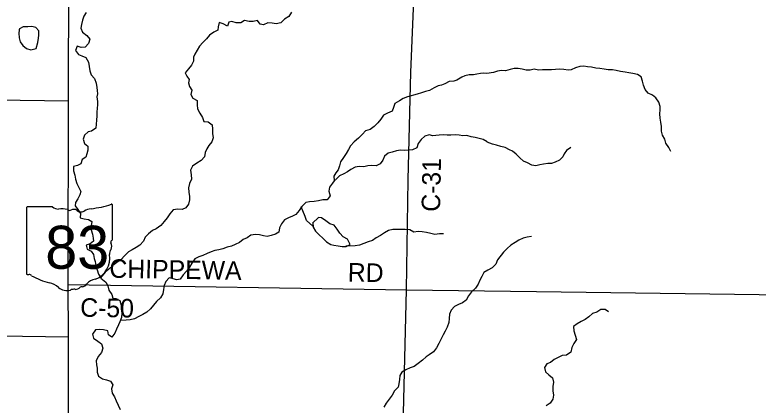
# Model space of a CAD drawing. Extents: x 1985906 to 2277390, y 930619 to 1324581.
# Drawn here: x 2098752 to 2110785, y 1119287 to 1125604 of the extents above; entities that cross this region are included whole.
import ezdxf

# ---------------------------------------------------------------- set-up
doc = ezdxf.new("R2010")
doc.units = 0
for name, color, linetype in [('GM_X_County_Road', 7, 'Continuous'), ('GM_X_County_Road_Text', 7, 'Continuous'), ('GM_X_Minor_Lake', 7, 'Continuous'), ('GM_X_Minor_River', 7, 'Continuous'), ('GM_X_State_Location', 7, 'Continuous'), ('GM_X_State_Route', 7, 'Continuous'), ('GM_X_State_Shield', 7, 'Continuous'), ('GM_X_Township_Road', 7, 'Continuous')]:
    doc.layers.add(name, color=color, linetype=linetype)

msp = doc.modelspace()

# ---------------------------------------------------------------- linework, layer by layer
at = {"layer": 'GM_X_County_Road'}
for points in [[(2105090, 1121154), (2105117, 1122932), (2105165, 1124675), (2105227, 1126229)], [(2099617, 1121238), (2105090, 1121154)], [(2104969, 1116054), (2105090, 1121154)], [(2105090, 1121154), (2107195, 1121127), (2111606, 1121065), (2112892, 1121057), (2112950, 1121051), (2112985, 1121033), (2113014, 1120998), (2113015, 1120666), (2113050, 1120627)], [(2093661, 1120479), (2093661, 1120479), (2099619, 1120394)]]:
    msp.add_lwpolyline(points, dxfattribs=at)
at = {"layer": 'GM_X_Minor_Lake'}
for points in [[(2098823, 1125362), (2098819, 1125307), (2098823, 1125234), (2098838, 1125166), (2098879, 1125106), (2098943, 1125058), (2099012, 1125039), (2099095, 1125057)], [(2098822, 1125357), (2098819, 1125307), (2098823, 1125234), (2098838, 1125166), (2098879, 1125106), (2098943, 1125058), (2099012, 1125039), (2099099, 1125058)], [(2099095, 1125058), (2099125, 1125156), (2099133, 1125227), (2099138, 1125277), (2099140, 1125343), (2099091, 1125401), (2099027, 1125417), (2098961, 1125412), (2098888, 1125408), (2098828, 1125379), (2098821, 1125356)], [(2099095, 1125057), (2099125, 1125156), (2099133, 1125227), (2099138, 1125277), (2099140, 1125343), (2099091, 1125401), (2099027, 1125417), (2098961, 1125412), (2098888, 1125408), (2098828, 1125379), (2098823, 1125362)], [(2104179, 1121887), (2104140, 1121975), (2104069, 1122012), (2104012, 1122068), (2103968, 1122136), (2103919, 1122198), (2103853, 1122222), (2103788, 1122272), (2103717, 1122321), (2103667, 1122325), (2103573, 1122234)], [(2104179, 1121885), (2104140, 1121975), (2104069, 1122012), (2104012, 1122068), (2103968, 1122136), (2103919, 1122198), (2103853, 1122222), (2103788, 1122272), (2103717, 1122321), (2103667, 1122325), (2103575, 1122237)], [(2103575, 1122238), (2103580, 1122165), (2103617, 1122101), (2103675, 1122048), (2103742, 1121986), (2103799, 1121930), (2103867, 1121888), (2103918, 1121875), (2103984, 1121863), (2104050, 1121856), (2104117, 1121856), (2104183, 1121887)], [(2103575, 1122237), (2103580, 1122165), (2103617, 1122101), (2103675, 1122048), (2103742, 1121986), (2103799, 1121930), (2103867, 1121888), (2103918, 1121875), (2103984, 1121863), (2104050, 1121856), (2104117, 1121856), (2104179, 1121885)]]:
    msp.add_lwpolyline(points, dxfattribs=at)
at = {"layer": 'GM_X_Minor_River'}
for points in [[(2099906, 1125642), (2099868, 1125583), (2099849, 1125519), (2099833, 1125449), (2099818, 1125386), (2099850, 1125322), (2099915, 1125271), (2099964, 1125211), (2099946, 1125140), (2099891, 1125080), (2099826, 1125073), (2099760, 1125099), (2099736, 1125028), (2099783, 1124964), (2099834, 1124939), (2099902, 1124913), (2099947, 1124839), (2099954, 1124769), (2099966, 1124699), (2099989, 1124635), (2100040, 1124571), (2100070, 1124499), (2100081, 1124429), (2100085, 1124377), (2100088, 1124327), (2100082, 1124276), (2100089, 1124204), (2100091, 1124154), (2100084, 1124088), (2100082, 1124035), (2100079, 1123967), (2100074, 1123899), (2100070, 1123837), (2100061, 1123770), (2099995, 1123722), (2099937, 1123709), (2099881, 1123659), (2099859, 1123590), (2099880, 1123522), (2099933, 1123478), (2099931, 1123416), (2099918, 1123352), (2099904, 1123302), (2099840, 1123261), (2099821, 1123194), (2099767, 1123168), (2099701, 1123151), (2099703, 1123081), (2099724, 1123011), (2099733, 1122943), (2099753, 1122875), (2099790, 1122811), (2099819, 1122745), (2099805, 1122693), (2099772, 1122628), (2099734, 1122566), (2099728, 1122515), (2099773, 1122451), (2099816, 1122386), (2099808, 1122319), (2099875, 1122304), (2099943, 1122292), (2100000, 1122259), (2099990, 1122190), (2099987, 1122126), (2100009, 1122054), (2100020, 1121988), (2100027, 1121938), (2099971, 1121897), (2099907, 1121876), (2099921, 1121812), (2099986, 1121779), (2100026, 1121727), (2100037, 1121661), (2100054, 1121611), (2100062, 1121545), (2100087, 1121476), (2100105, 1121408), (2100146, 1121347)], [(2103230, 1125647), (2103186, 1125577), (2103116, 1125532), (2103057, 1125477), (2102984, 1125459), (2102918, 1125470), (2102846, 1125474), (2102778, 1125441), (2102724, 1125455), (2102679, 1125511), (2102611, 1125498), (2102543, 1125496), (2102470, 1125511), (2102408, 1125476), (2102336, 1125476), (2102266, 1125497), (2102215, 1125487), (2102194, 1125419), (2102125, 1125458), (2102059, 1125478), (2102044, 1125409), (2102038, 1125357), (2101972, 1125325), (2101902, 1125274), (2101855, 1125217), (2101793, 1125157), (2101741, 1125096), (2101702, 1125033), (2101668, 1124969), (2101646, 1124919), (2101645, 1124854), (2101611, 1124792), (2101562, 1124731), (2101508, 1124667), (2101539, 1124611), (2101575, 1124557), (2101566, 1124504), (2101582, 1124444), (2101615, 1124386), (2101603, 1124316), (2101636, 1124254), (2101705, 1124215), (2101703, 1124146), (2101710, 1124080), (2101747, 1124010), (2101789, 1123944), (2101814, 1123880), (2101884, 1123871), (2101945, 1123823), (2101950, 1123755), (2101950, 1123682), (2101961, 1123614), (2101939, 1123546), (2101892, 1123487), (2101860, 1123437), (2101835, 1123377), (2101823, 1123308), (2101767, 1123248), (2101700, 1123203), (2101626, 1123152), (2101594, 1123088), (2101607, 1123016), (2101614, 1122943), (2101582, 1122875), (2101563, 1122806), (2101569, 1122736), (2101580, 1122666)], [(2109372, 1123392), (2109340, 1123456), (2109293, 1123528), (2109273, 1123594), (2109239, 1123658), (2109220, 1123723), (2109222, 1123795), (2109210, 1123867), (2109199, 1123931), (2109193, 1124001), (2109199, 1124069), (2109199, 1124120), (2109178, 1124192), (2109128, 1124258), (2109073, 1124306), (2109003, 1124334), (2108957, 1124398), (2108930, 1124466), (2108914, 1124530), (2108890, 1124598), (2108831, 1124636), (2108759, 1124656), (2108692, 1124666), (2108630, 1124676), (2108558, 1124685), (2108489, 1124705), (2108425, 1124713), (2108357, 1124713), (2108292, 1124723), (2108224, 1124733), (2108160, 1124743), (2108089, 1124756), (2108025, 1124764), (2107963, 1124774), (2107898, 1124770), (2107828, 1124746), (2107760, 1124715), (2107710, 1124711), (2107641, 1124721), (2107573, 1124723), (2107503, 1124721), (2107439, 1124712), (2107372, 1124716), (2107296, 1124712), (2107228, 1124710), (2107159, 1124724), (2107095, 1124706), (2107031, 1124709), (2106966, 1124727), (2106902, 1124733), (2106834, 1124733), (2106770, 1124721), (2106697, 1124700), (2106631, 1124702), (2106567, 1124692), (2106501, 1124670), (2106393, 1124656)], [(2106392, 1124656), (2106342, 1124658), (2106291, 1124655), (2106233, 1124645), (2106179, 1124632), (2106105, 1124632), (2106039, 1124619), (2105987, 1124593), (2105907, 1124544), (2105857, 1124531), (2105785, 1124525), (2105715, 1124488), (2105661, 1124466), (2105607, 1124453), (2105541, 1124425), (2105467, 1124382), (2105401, 1124361), (2105333, 1124341), (2105263, 1124322), (2105109, 1124277), (2105040, 1124250), (2104977, 1124214), (2104905, 1124171), (2104883, 1124104), (2104858, 1124044), (2104786, 1124011), (2104720, 1123979), (2104676, 1123914), (2104628, 1123854), (2104569, 1123795), (2104505, 1123750), (2104429, 1123728), (2104379, 1123671), (2104313, 1123610), (2104244, 1123550), (2104186, 1123485), (2104155, 1123422), (2104117, 1123362), (2104071, 1123295), (2104026, 1123225), (2104006, 1123158), (2103985, 1123096), (2103949, 1123046), (2103917, 1122993), (2103922, 1122925)], [(2106397, 1123547), (2106333, 1123584), (2106271, 1123603), (2106202, 1123619), (2106142, 1123628), (2106071, 1123650), (2106007, 1123645), (2105943, 1123657), (2105881, 1123660), (2105813, 1123654), (2105750, 1123659), (2105686, 1123663), (2105620, 1123656), (2105570, 1123650), (2105519, 1123648), (2105459, 1123663), (2105389, 1123639), (2105331, 1123588), (2105284, 1123523), (2105258, 1123453), (2105190, 1123420), (2105126, 1123416), (2105056, 1123409), (2104998, 1123415), (2104929, 1123404), (2104863, 1123382), (2104797, 1123365), (2104738, 1123316), (2104712, 1123250), (2104664, 1123191), (2104602, 1123159), (2104534, 1123168), (2104468, 1123158), (2104400, 1123143), (2104328, 1123149), (2104261, 1123136), (2104191, 1123102), (2104140, 1123063), (2104076, 1123032), (2104008, 1123000), (2103950, 1122941)], [(2107751, 1123458), (2107683, 1123409), (2107643, 1123353), (2107623, 1123303), (2107571, 1123253), (2107500, 1123218), (2107438, 1123200), (2107378, 1123198), (2107310, 1123188), (2107250, 1123174), (2107185, 1123161), (2107119, 1123169), (2107052, 1123207), (2106988, 1123237), (2106930, 1123291), (2106867, 1123349), (2106811, 1123399), (2106760, 1123421), (2106690, 1123455), (2106622, 1123475), (2106551, 1123495), (2106483, 1123512), (2106398, 1123545)], [(2103936, 1122937), (2103896, 1122881), (2103845, 1122816), (2103837, 1122748), (2103856, 1122675), (2103806, 1122611), (2103736, 1122610), (2103668, 1122592), (2103596, 1122583), (2103524, 1122577), (2103462, 1122564), (2103400, 1122503), (2103356, 1122437), (2103301, 1122372), (2103249, 1122344), (2103183, 1122317), (2103117, 1122288), (2103071, 1122222), (2103038, 1122157), (2103026, 1122089), (2102974, 1122055), (2102902, 1122030), (2102838, 1122015), (2102778, 1122027), (2102711, 1122042), (2102647, 1122046), (2102575, 1122037), (2102513, 1121995), (2102451, 1121966), (2102389, 1121920), (2102321, 1121885), (2102257, 1121860), (2102189, 1121844), (2102121, 1121819), (2102055, 1121803), (2101989, 1121790), (2101929, 1121770), (2101865, 1121739), (2101797, 1121710), (2101729, 1121686), (2101665, 1121653), (2101617, 1121587), (2101580, 1121522), (2101532, 1121455), (2101479, 1121395), (2101429, 1121328), (2101377, 1121314), (2101315, 1121333), (2101250, 1121347), (2101194, 1121290), (2101171, 1121222), (2101159, 1121158), (2101146, 1121089), (2101110, 1121023), (2101047, 1120966), (2100999, 1120903), (2100947, 1120845), (2100888, 1120790), (2100824, 1120752), (2100760, 1120721), (2100688, 1120684), (2100620, 1120670), (2100552, 1120661), (2100458, 1120658)], [(2101580, 1122666), (2101580, 1122610), (2101563, 1122541), (2101521, 1122479), (2101461, 1122454), (2101391, 1122460), (2101317, 1122447), (2101261, 1122383), (2101218, 1122318), (2101168, 1122257), (2101114, 1122195), (2101042, 1122140), (2100982, 1122116), (2100915, 1122059), (2100863, 1122004), (2100835, 1121938), (2100778, 1121877), (2100718, 1121837), (2100652, 1121802), (2100592, 1121769), (2100530, 1121709), (2100467, 1121640), (2100403, 1121595), (2100339, 1121545), (2100271, 1121490), (2100214, 1121441), (2100137, 1121347)], [(2103577, 1122184), (2103476, 1122273), (2103451, 1122339), (2103387, 1122495)], [(2105692, 1122057), (2105628, 1122061), (2105550, 1122050), (2105485, 1122066), (2105417, 1122083), (2105348, 1122093), (2105280, 1122096), (2105214, 1122086), (2105145, 1122123), (2105073, 1122127), (2105011, 1122132), (2104939, 1122132), (2104870, 1122129), (2104802, 1122113), (2104734, 1122076), (2104669, 1122031), (2104603, 1121995), (2104541, 1121950), (2104473, 1121930), (2104403, 1121903), (2104331, 1121876), (2104263, 1121866), (2104108, 1121859)], [(2107117, 1122016), (2107045, 1122008), (2106981, 1121990), (2106913, 1121957), (2106850, 1121921), (2106784, 1121875), (2106720, 1121822), (2106664, 1121762), (2106564, 1121637), (2106538, 1121569), (2106480, 1121509), (2106409, 1121469)], [(2106409, 1121470), (2106346, 1121433), (2106312, 1121368), (2106279, 1121307), (2106253, 1121245), (2106208, 1121180), (2106146, 1121122), (2106096, 1121055), (2106061, 1120986), (2105999, 1120944), (2105933, 1120917), (2105867, 1120881), (2105815, 1120824), (2105790, 1120758), (2105786, 1120689), (2105777, 1120623), (2105753, 1120551), (2105716, 1120482), (2105684, 1120422), (2105649, 1120351), (2105617, 1120283), (2105580, 1120212), (2105530, 1120151), (2105462, 1120099), (2105410, 1120066), (2105349, 1120014), (2105283, 1119959), (2105217, 1119910), (2105153, 1119888), (2105083, 1119859), (2105017, 1119822), (2104985, 1119768), (2104980, 1119702), (2104971, 1119631), (2104955, 1119579), (2104901, 1119516), (2104858, 1119448), (2104812, 1119385), (2104765, 1119321), (2104723, 1119252)], [(2100143, 1121344), (2100225, 1121279), (2100256, 1121215), (2100272, 1121147), (2100323, 1121079), (2100338, 1121019), (2100388, 1121011), (2100453, 1120978), (2100475, 1120905), (2100474, 1120841), (2100486, 1120773), (2100479, 1120705), (2100451, 1120634), (2100428, 1120584), (2100396, 1120515), (2100369, 1120449), (2100323, 1120386), (2100267, 1120424), (2100256, 1120488), (2100188, 1120508), (2100121, 1120511), (2100057, 1120505), (2100010, 1120438), (2100026, 1120370), (2100093, 1120324), (2100156, 1120279), (2100174, 1120209), (2100157, 1120138), (2100103, 1120076), (2100068, 1120005), (2100072, 1119937), (2100085, 1119885), (2100085, 1119821), (2100106, 1119757), (2100169, 1119713), (2100237, 1119695), (2100303, 1119676), (2100340, 1119616), (2100315, 1119548), (2100327, 1119481), (2100368, 1119421), (2100394, 1119355), (2100425, 1119287), (2100458, 1119215)], [(2108365, 1120798), (2108311, 1120836), (2108239, 1120834), (2108173, 1120793), (2108106, 1120769), (2108046, 1120715), (2107984, 1120675), (2107922, 1120642), (2107856, 1120602), (2107798, 1120560), (2107802, 1120488), (2107824, 1120417), (2107847, 1120349), (2107799, 1120285), (2107767, 1120217), (2107755, 1120144), (2107683, 1120098), (2107613, 1120088), (2107547, 1120056), (2107482, 1120027), (2107426, 1119979), (2107362, 1119957), (2107328, 1119895), (2107344, 1119826), (2107399, 1119779), (2107457, 1119729), (2107470, 1119656), (2107464, 1119588), (2107460, 1119516), (2107474, 1119450), (2107463, 1119384), (2107417, 1119317), (2107353, 1119275)]]:
    msp.add_lwpolyline(points, dxfattribs=at)
at = {"layer": 'GM_X_State_Route'}
msp.add_lwpolyline([(2101667, 1109661), (2101658, 1109676), (2101614, 1109753), (2101104, 1110630), (2101046, 1110743), (2101016, 1110837), (2100743, 1112538), (2100720, 1112677), (2100294, 1115482), (2100205, 1116004), (2100184, 1116081), (2100102, 1116332), (2099623, 1117575), (2099615, 1117635), (2099618, 1117820), (2099619, 1120394), (2099617, 1121238), (2099616, 1121385), (2099622, 1124214), (2099626, 1126250), (2099630, 1128484), (2099636, 1128635)], dxfattribs=at)
at = {"layer": 'GM_X_State_Shield'}
for p, q in [((2098940, 1122476), (2098940, 1121420)), ((2099361, 1122494), (2098953, 1122494)), ((2100332, 1121968), (2100332, 1122521)), ((2100332, 1121968), (2100332, 1121968))]:
    msp.add_line(p, q, dxfattribs=at)
for centre, radius, start, end in [((2098956, 1122478), 16.1, 98.1301, 188.1301), ((2099458, 1122617), 156, 231.6195, 271.1119), ((2099510, 1121901), 562, 80.4867, 94.9883), ((2099637, 1122484), 45.1, 219.7921, 297.1024), ((2099704, 1122362), 93.8, 54.4667, 119.1411), ((2099825, 1122529), 113, 233.8562, 294.8282), ((2100024, 1122172), 297, 97.3462, 120.7689), ((2099836, 1123935), 1476, 275.8445, 288.9065), ((2100316, 1122523), 15.5, 351.8621, 97.738), ((2100328, 1121927), 24, 107.944, 210.337), ((2100315, 1121966), 16.6, 289.6038, 7.7341), ((2100176, 1121857), 144, 340.033, 23.6496), ((2099919, 1121666), 369, 292.3089, 8.9858), ((2100387, 1121736), 105, 136.8065, 186.9296), ((2098956, 1121417), 16.3, 171.9584, 258.3066), ((2098958, 1121525), 124, 267.339, 280.6039), ((2098984, 1121359), 44.8, 29.7484, 93.2717), ((2099549, 1122308), 1066, 240.4129, 257.1985), ((2099231, 1120945), 334, 47.1842, 75.836), ((2099818, 1121317), 119, 282.8732, 323.2771), ((2100074, 1121123), 202, 94.4031, 142.5768), ((2099592, 1121353), 212, 230.7004, 286.2918), ((2099714, 1120988), 174, 85.6951, 111.2099), ((2099730, 1121274), 113, 268.777, 315.5493), ((2099832, 1121172), 31.8, 65.7517, 132.6484)]:
    msp.add_arc(centre, radius, start, end, dxfattribs=at)
at = {"layer": 'GM_X_Township_Road'}
msp.add_lwpolyline([(2089246, 1124389), (2089763, 1124380), (2091405, 1124345), (2092984, 1124322), (2094639, 1124285), (2096881, 1124252), (2099622, 1124214)], dxfattribs=at)

# ---------------------------------------------------------------- texts
at = {"layer": 'GM_X_County_Road_Text'}
for s, rotation, p in [('C-31', 88.9889, (2105636, 1122414)), ('CHIPPEWA', 359.0586, (2100281, 1121349)), ('RD', 359.0128, (2104140, 1121288)), ('C-50', 358.9701, (2099808, 1120719))]:
    msp.add_text(s, height=300, rotation=rotation, dxfattribs=at).set_placement(p)
at = {"layer": 'GM_X_State_Location'}
for s in ['s', 'r']:
    msp.add_text(s, height=1, dxfattribs=at).set_placement((2099620, 1121878))
msp.add_text('83', height=1, rotation=0, dxfattribs=at).set_placement((2099368, 1121805))
at = {"layer": 'GM_X_State_Shield'}
msp.add_text('83', height=696.1, dxfattribs=at).set_placement((2099244, 1121494))

doc.saveas('drawing.dxf')
